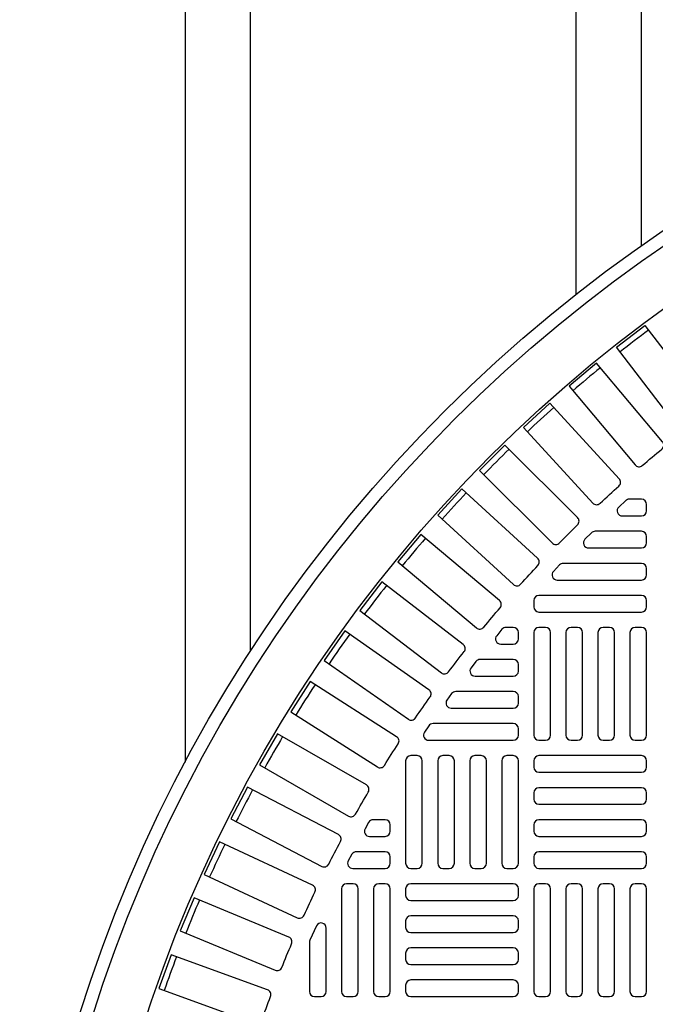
# Model space of a CAD drawing. Extents: x -169 to 6736, y -208 to 3022.
# Tile 627 of 656: x 5940 to 5950, y 1486 to 1501. Entities that reach past the tile are written whole.
import ezdxf

# ---------------------------------------------------------------- set-up
doc = ezdxf.new("R2010")
doc.units = 0
doc.header["$MEASUREMENT"] = 0
doc.linetypes.add('HIDDEN2', pattern=[0.28125, 0.1875, -0.09375])
doc.layers.get('DEFPOINTS').update_dxf_attribs({"linetype": 'CONTINUOUS'})
for name, color, linetype in [('TANK-MANHOLE-COVER-40', 2, 'CONTINUOUS'), ('TANK-MANHOLE-COVER-HATCH-40', 252, 'CONTINUOUS'), ('TANK-SLOPE', 3, 'CONTINUOUS'), ('TANK-UST-RIB', 7, 'CONTINUOUS')]:
    doc.layers.add(name, color=color, linetype=linetype)

msp = doc.modelspace()

# ---------------------------------------------------------------- linework, layer by layer
at = {"layer": 'DEFPOINTS', "color": 8, "linetype": 'HIDDEN2', "ltscale": 0.125}
msp.add_circle((5962.40346, 1479.01916), 14, dxfattribs=at)
msp.add_circle((5962.40346, 1479.01916), 14, dxfattribs=at)
at = {"layer": 'TANK-MANHOLE-COVER-40', "color": 4, "linetype": 'Continuous'}
msp.add_circle((5962.40422, 1479.01916), 22.63902, dxfattribs=at)
at = {"layer": 'TANK-MANHOLE-COVER-40', "color": 1, "linetype": 'Continuous'}
msp.add_circle((5962.40422, 1479.01916), 22.44094, dxfattribs=at)
at = {"layer": 'TANK-MANHOLE-COVER-40', "color": 2, "linetype": 'Continuous'}
msp.add_circle((5962.40422, 1479.01916), 21.65354, dxfattribs=at)
at = {"layer": 'TANK-MANHOLE-COVER-HATCH-40', "linetype": 'Continuous'}
for points in [[(5950.09799, 1494.73486, -0.41709369), (5949.98698, 1494.74892), (5949.02771, 1495.99907), (5949.46499, 1496.3346), (5950.42426, 1495.08446, -0.41709369), (5950.40911, 1494.97359, 0.00491171), (5950.09799, 1494.73486)], [(5949.42419, 1494.18312, -0.00491171), (5949.7246, 1494.43519, 0.41709369), (5949.7349, 1494.54661), (5948.72202, 1495.75372), (5948.29979, 1495.39943), (5949.31267, 1494.19232, 0.41709369), (5949.42419, 1494.18312)], [(5948.15196, 1492.99413, -0.00491171), (5948.42926, 1493.27142, 0.41709369), (5948.4298, 1493.38332), (5947.31557, 1494.49756), (5946.92582, 1494.10782), (5948.04006, 1492.99358, 0.41709369), (5948.15196, 1492.99413)], [(5946.9882, 1491.69878, -0.00491171), (5947.24027, 1491.99919, 0.41709369), (5947.23106, 1492.11071), (5946.02395, 1493.1236), (5945.66966, 1492.70137), (5946.87677, 1491.68848, 0.41709369), (5946.9882, 1491.69878)], [(5945.94176, 1490.30694, -0.00491171), (5946.16669, 1490.62817, 0.41709369), (5946.1478, 1490.73847), (5944.857, 1491.64229), (5944.54086, 1491.19079), (5945.83165, 1490.28696, 0.41709369), (5945.94176, 1490.30694)], [(5945.46506, 1489.57811, -0.00491171), (5945.67576, 1489.90885, 0.41709369), (5945.65208, 1490.01822), (5944.32309, 1490.86488), (5944.02694, 1490.40002), (5945.35593, 1489.55335, 0.41709369), (5945.46506, 1489.57811)], [(5945.02061, 1488.82919, -0.00491171), (5945.21668, 1489.1688, 0.41709369), (5945.18825, 1489.27703), (5943.8236, 1490.06491), (5943.54801, 1489.58758), (5944.91266, 1488.79969, 0.41709369), (5945.02061, 1488.82919)], [(5944.60924, 1488.06159, -0.00491171), (5944.79032, 1488.40943, 0.41709369), (5944.7572, 1488.51632), (5943.35947, 1489.24393), (5943.10496, 1488.75502), (5944.50269, 1488.02741, 0.41709369), (5944.60924, 1488.06159)], [(5944.23176, 1487.27677, -0.00491171), (5944.39749, 1487.63219, 0.41709369), (5944.35973, 1487.73752), (5942.9316, 1488.40347), (5942.69866, 1487.90393), (5944.12679, 1487.23798, 0.41709369), (5944.23176, 1487.27677)], [(5943.88886, 1486.47624, -0.00491171), (5944.03893, 1486.83854, 0.41709369), (5943.99662, 1486.94214), (5942.5408, 1487.54516), (5942.32987, 1487.03593), (5943.78569, 1486.43291, 0.41709369), (5943.88886, 1486.47624)], [(5944.31367, 1486.87946), (5944.31367, 1486.10577), (5944.31367, 1486.10577, 0.41421356), (5944.39241, 1486.02703), (5944.49084, 1486.02703), (5944.49084, 1486.02703, 0.41421356), (5944.56958, 1486.10577), (5944.56958, 1487.07957, 0.80700564), (5944.41912, 1487.11208), (5944.3207, 1486.89495, 0.10680341), (5944.31367, 1486.86244)], [(5943.58121, 1485.66152, -0.00491171), (5943.71533, 1486.03002, 0.41709369), (5943.66854, 1486.13167), (5942.1878, 1486.67061), (5941.99929, 1486.15267), (5943.48003, 1485.61373, 0.41709369), (5943.58121, 1485.66152)]]:
    msp.add_lwpolyline(points, format="xyb", dxfattribs=at)
for points in [[(5949.06966, 1493.97921), (5948.00509, 1495.14099), (5947.59871, 1494.76861), (5948.66329, 1493.60683, 0.41709369), (5948.77511, 1493.6025, -0.00491171), (5949.06423, 1493.86744, 0.41709369)], [(5947.81655, 1492.76009), (5946.65477, 1493.82467), (5946.2824, 1493.4183), (5947.44418, 1492.35372, 0.41709369), (5947.55595, 1492.35915, -0.00491171), (5947.82088, 1492.64828, 0.41709369)], [(5949.4121, 1493.66483), (5949.22293, 1493.66483, 0.1880618), (5949.16963, 1493.64405), (5949.06261, 1493.54562, 0.68341411), (5949.11591, 1493.40892), (5949.4121, 1493.40892), (5949.4121, 1493.40892, 0.41421356), (5949.49084, 1493.48766), (5949.49084, 1493.58609), (5949.49084, 1493.58609, 0.41421356)], [(5949.4121, 1493.1727), (5948.69869, 1493.1727, 0.19743793), (5948.64333, 1493.14996), (5948.54378, 1493.05153, 0.67023271), (5948.59914, 1492.9168), (5949.4121, 1492.9168), (5949.4121, 1492.9168, 0.41421356), (5949.49084, 1492.99554), (5949.49084, 1493.09396), (5949.49084, 1493.09396, 0.41421356)], [(5949.4121, 1492.68058), (5948.21083, 1492.68058, 0.20651443), (5948.15355, 1492.65586), (5948.06071, 1492.55744, 0.6576677), (5948.11799, 1492.42467), (5949.4121, 1492.42467), (5949.4121, 1492.42467, 0.41421356), (5949.49084, 1492.50341), (5949.49084, 1492.60184), (5949.49084, 1492.60184, 0.41421356)], [(5946.44942, 1491.01378, -0.00491946), (5946.68852, 1491.32539, 0.41709369), (5946.67446, 1491.43641), (5945.42432, 1492.39568), (5945.08878, 1491.95839), (5946.33941, 1490.99875, 0.41710279)], [(5949.4121, 1492.18845), (5947.83729, 1492.18845, 0.41421356), (5947.75855, 1492.10971), (5947.75855, 1492.01129, 0.41421356), (5947.83729, 1491.93255), (5949.4121, 1491.93255, 0.41421356), (5949.49084, 1492.01129), (5949.49084, 1492.10971, 0.41421356)], [(5947.52233, 1491.51916), (5947.52233, 1491.61758), (5947.52233, 1491.61758, 0.41421356), (5947.44359, 1491.69632), (5947.33037, 1491.69632, 0.2239262), (5947.26962, 1491.66768), (5947.18845, 1491.56926, 0.63408546), (5947.24919, 1491.44042), (5947.44359, 1491.44042), (5947.44359, 1491.44042, 0.41421356)], [(5947.44359, 1491.2042), (5946.93235, 1491.2042, 0.23232365), (5946.87003, 1491.17359), (5946.79401, 1491.07517, 0.62295027), (5946.85632, 1490.94829), (5947.44359, 1490.94829), (5947.44359, 1490.94829, 0.41421356), (5947.52233, 1491.02703), (5947.52233, 1491.12546), (5947.52233, 1491.12546, 0.41421356)], [(5947.44359, 1490.71207), (5946.55959, 1490.71207, 0.24054885), (5946.49581, 1490.6795), (5946.42457, 1490.58108, 0.61218964), (5946.48835, 1490.45617), (5947.44359, 1490.45617), (5947.44359, 1490.45617, 0.41421356), (5947.52233, 1490.53491), (5947.52233, 1490.63333), (5947.52233, 1490.63333, 0.41421356)], [(5947.44359, 1490.21995), (5946.21036, 1490.21995, 0.24862232), (5946.1452, 1490.18541), (5946.07843, 1490.08699, 0.60176538), (5946.14359, 1489.96404), (5947.44359, 1489.96404), (5947.44359, 1489.96404, 0.41421356), (5947.52233, 1490.04278), (5947.52233, 1490.14121), (5947.52233, 1490.14121, 0.41421356)], [(5945.47509, 1488.74357), (5945.28984, 1488.74357, 0.27209959), (5945.22105, 1488.70314), (5945.16624, 1488.60471, 0.57220395), (5945.23503, 1488.48766), (5945.47509, 1488.48766), (5945.47509, 1488.48766, 0.41421356), (5945.55383, 1488.5664), (5945.55383, 1488.66483), (5945.55383, 1488.66483, 0.41421356)], [(5945.47509, 1488.25144), (5945.03392, 1488.25144, 0.26794919), (5944.96573, 1488.21207), (5944.9089, 1488.11365, 0.57735027), (5944.97709, 1487.99554), (5945.47509, 1487.99554), (5945.47509, 1487.99554, 0.41421356), (5945.55383, 1488.07428), (5945.55383, 1488.1727), (5945.55383, 1488.1727, 0.41421356)], [(5944.98296, 1486.02703, 0.41421356), (5945.0617, 1486.10577), (5945.0617, 1487.68058, 0.41421356), (5944.98296, 1487.75932), (5944.88454, 1487.75932, 0.41421356), (5944.8058, 1487.68058), (5944.8058, 1486.10577, 0.41421356), (5944.88454, 1486.02703)], [(5945.47509, 1486.02703, 0.41421356), (5945.55383, 1486.10577), (5945.55383, 1487.68058, 0.41421356), (5945.47509, 1487.75932), (5945.37666, 1487.75932, 0.41421356), (5945.29792, 1487.68058), (5945.29792, 1486.10577, 0.41421356), (5945.37666, 1486.02703)]]:
    msp.add_lwpolyline(points, format="xyb", close=True, dxfattribs=at)
at = {"layer": 'TANK-MANHOLE-COVER-HATCH-40', "linetype": 'Continuous', "flags": 128}
for points in [[(5947.93572, 1489.96404, 0.41421356), (5948.01446, 1490.04278), (5948.01446, 1491.61758, 0.41421356), (5947.93572, 1491.69632), (5947.83729, 1491.69632, 0.41421356), (5947.75855, 1491.61758), (5947.75855, 1490.04278, 0.41421356), (5947.83729, 1489.96404)], [(5948.42785, 1489.96404, 0.41421356), (5948.50659, 1490.04278), (5948.50659, 1491.61758, 0.41421356), (5948.42785, 1491.69632), (5948.32942, 1491.69632, 0.41421356), (5948.25068, 1491.61758), (5948.25068, 1490.04278, 0.41421356), (5948.32942, 1489.96404)], [(5948.91997, 1489.96404, 0.41421356), (5948.99871, 1490.04278), (5948.99871, 1491.61758, 0.41421356), (5948.91997, 1491.69632), (5948.82155, 1491.69632, 0.41421356), (5948.74281, 1491.61758), (5948.74281, 1490.04278, 0.41421356), (5948.82155, 1489.96404)], [(5949.4121, 1489.96404, 0.41421356), (5949.49084, 1490.04278), (5949.49084, 1491.61758, 0.41421356), (5949.4121, 1491.69632), (5949.31367, 1491.69632, 0.41421356), (5949.23493, 1491.61758), (5949.23493, 1490.04278, 0.41421356), (5949.31367, 1489.96404)], [(5945.96722, 1487.99554, 0.41421356), (5946.04596, 1488.07428), (5946.04596, 1489.64908, 0.41421356), (5945.96722, 1489.72782), (5945.86879, 1489.72782, 0.41421356), (5945.79005, 1489.64908), (5945.79005, 1488.07428, 0.41421356), (5945.86879, 1487.99554)], [(5946.45934, 1487.99554, 0.41421356), (5946.53808, 1488.07428), (5946.53808, 1489.64908, 0.41421356), (5946.45934, 1489.72782), (5946.36092, 1489.72782, 0.41421356), (5946.28218, 1489.64908), (5946.28218, 1488.07428, 0.41421356), (5946.36092, 1487.99554)], [(5946.95147, 1487.99554, 0.41421356), (5947.03021, 1488.07428), (5947.03021, 1489.64908, 0.41421356), (5946.95147, 1489.72782), (5946.85304, 1489.72782, 0.41421356), (5946.7743, 1489.64908), (5946.7743, 1488.07428, 0.41421356), (5946.85304, 1487.99554)], [(5947.44359, 1487.99554, 0.41421356), (5947.52233, 1488.07428), (5947.52233, 1489.64908, 0.41421356), (5947.44359, 1489.72782), (5947.34517, 1489.72782, 0.41421356), (5947.26643, 1489.64908), (5947.26643, 1488.07428, 0.41421356), (5947.34517, 1487.99554)], [(5947.75855, 1489.55066, 0.41421356), (5947.83729, 1489.47192), (5949.4121, 1489.47192, 0.41421356), (5949.49084, 1489.55066), (5949.49084, 1489.64908, 0.41421356), (5949.4121, 1489.72782), (5947.83729, 1489.72782, 0.41421356), (5947.75855, 1489.64908)], [(5947.75855, 1489.05853, 0.41421356), (5947.83729, 1488.97979), (5949.4121, 1488.97979, 0.41421356), (5949.49084, 1489.05853), (5949.49084, 1489.15695, 0.41421356), (5949.4121, 1489.23569), (5947.83729, 1489.23569, 0.41421356), (5947.75855, 1489.15695)], [(5947.75855, 1488.5664, 0.41421356), (5947.83729, 1488.48766), (5949.4121, 1488.48766, 0.41421356), (5949.49084, 1488.5664), (5949.49084, 1488.66483, 0.41421356), (5949.4121, 1488.74357), (5947.83729, 1488.74357, 0.41421356), (5947.75855, 1488.66483)], [(5947.75855, 1488.07428, 0.41421356), (5947.83729, 1487.99554), (5949.4121, 1487.99554, 0.41421356), (5949.49084, 1488.07428), (5949.49084, 1488.1727, 0.41421356), (5949.4121, 1488.25144), (5947.83729, 1488.25144, 0.41421356), (5947.75855, 1488.1727)], [(5947.52233, 1487.68058, 0.41421356), (5947.44359, 1487.75932), (5945.86879, 1487.75932, 0.41421356), (5945.79005, 1487.68058), (5945.79005, 1487.58215, 0.41421356), (5945.86879, 1487.50341), (5947.44359, 1487.50341, 0.41421356), (5947.52233, 1487.58215)], [(5947.93572, 1486.02703, 0.41421356), (5948.01446, 1486.10577), (5948.01446, 1487.68058, 0.41421356), (5947.93572, 1487.75932), (5947.83729, 1487.75932, 0.41421356), (5947.75855, 1487.68058), (5947.75855, 1486.10577, 0.41421356), (5947.83729, 1486.02703)], [(5948.42785, 1486.02703, 0.41421356), (5948.50659, 1486.10577), (5948.50659, 1487.68058, 0.41421356), (5948.42785, 1487.75932), (5948.32942, 1487.75932, 0.41421356), (5948.25068, 1487.68058), (5948.25068, 1486.10577, 0.41421356), (5948.32942, 1486.02703)], [(5948.91997, 1486.02703, 0.41421356), (5948.99871, 1486.10577), (5948.99871, 1487.68058, 0.41421356), (5948.91997, 1487.75932), (5948.82155, 1487.75932, 0.41421356), (5948.74281, 1487.68058), (5948.74281, 1486.10577, 0.41421356), (5948.82155, 1486.02703)], [(5949.4121, 1486.02703, 0.41421356), (5949.49084, 1486.10577), (5949.49084, 1487.68058, 0.41421356), (5949.4121, 1487.75932), (5949.31367, 1487.75932, 0.41421356), (5949.23493, 1487.68058), (5949.23493, 1486.10577, 0.41421356), (5949.31367, 1486.02703)], [(5947.52233, 1487.18845, 0.41421356), (5947.44359, 1487.26719), (5945.86879, 1487.26719, 0.41421356), (5945.79005, 1487.18845), (5945.79005, 1487.09003, 0.41421356), (5945.86879, 1487.01129), (5947.44359, 1487.01129, 0.41421356), (5947.52233, 1487.09003)], [(5947.52233, 1486.69632, 0.41421356), (5947.44359, 1486.77506), (5945.86879, 1486.77506, 0.41421356), (5945.79005, 1486.69632), (5945.79005, 1486.5979, 0.41421356), (5945.86879, 1486.51916), (5947.44359, 1486.51916, 0.41421356), (5947.52233, 1486.5979)], [(5947.52233, 1486.2042, 0.41421356), (5947.44359, 1486.28294), (5945.86879, 1486.28294, 0.41421356), (5945.79005, 1486.2042), (5945.79005, 1486.10577, 0.41421356), (5945.86879, 1486.02703), (5947.44359, 1486.02703, 0.41421356), (5947.52233, 1486.10577)]]:
    msp.add_lwpolyline(points, format="xyb", close=True, dxfattribs=at)
at = {"layer": 'TANK-MANHOLE-COVER-HATCH-40', "linetype": 'Continuous'}
for start, end in [(126.766426, 128.233574), (129.266426, 130.733574), (131.766426, 133.233574), (134.266426, 135.733574), (136.766426, 138.233574), (139.266426, 140.733574), (141.766426, 143.233574), (144.266426, 145.733574), (146.766426, 148.233574), (149.266426, 150.733574), (151.766426, 153.233574), (154.266426, 155.733574), (156.766426, 158.233574), (159.266426, 160.733574)]:
    msp.add_arc((5962.40422, 1479.01916), 21.52559, start, end, dxfattribs=at)
at = {"layer": 'TANK-SLOPE'}
msp.add_lwpolyline([(5962.98856, 1444.38507), (6048.96407, 1445.83561, 0.9832619), (6048.96466, 1512.20116), (5962.98918, 1513.65324, 1.01702303)], format="xyb", close=True, dxfattribs=at)
at = {"layer": 'TANK-UST-RIB'}
for p, q in [((5943.40422, 1542.01839), (5943.40422, 1491.32795)), ((5948.40422, 1542.01839), (5948.40422, 1496.80955)), ((5942.40422, 1540.01839), (5942.40422, 1489.62619)), ((5949.40422, 1540.01839), (5949.40422, 1497.55283))]:
    msp.add_line(p, q, dxfattribs=at)

doc.saveas('drawing.dxf')
